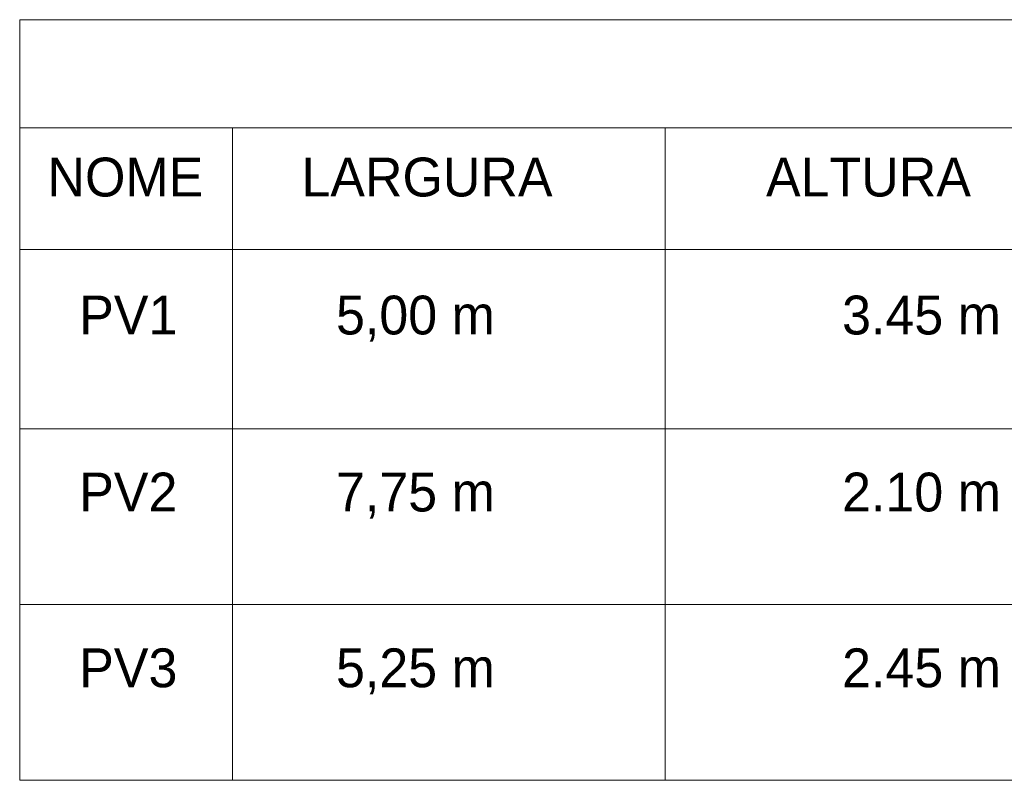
# Model space of a CAD drawing. Header units: metres. Extents: x -33 to 126, y -29 to 31.
# Tile 273 of 656: x 33.56 to 35.02, y 2.25 to 3.37. Entities that reach past the tile are written whole.
import ezdxf

# ---------------------------------------------------------------- set-up
doc = ezdxf.new("R2010")
doc.units = ezdxf.units.M
doc.layers.add('A-DETL', color=90, linetype='Continuous', lineweight=18)
doc.layers.add('G-ANNO-TEXT', color=7, linetype='Continuous', lineweight=18)
doc.styles.add('Century Gothic_7', font='GOTHIC.TTF', dxfattribs={"height": 0.057484})

msp = doc.modelspace()

# ---------------------------------------------------------------- linework, layer by layer
at = {"layer": 'A-DETL'}
for p, q in [((33.5637, 3.3747), (37.7187, 3.3747)), ((33.5637, 2.2497), (33.5637, 3.3747)), ((37.7187, 3.2147), (33.5637, 3.2147)), ((33.8787, 3.2147), (33.8787, 2.2497)), ((34.5187, 3.2147), (34.5187, 2.2497)), ((37.7187, 3.0347), (33.5637, 3.0347)), ((37.7187, 2.7697), (33.5637, 2.7697)), ((37.7187, 2.5097), (33.5637, 2.5097)), ((37.7187, 2.2497), (33.5637, 2.2497))]:
    msp.add_line(p, q, dxfattribs=at)

# ---------------------------------------------------------------- texts
at = {"layer": 'G-ANNO-TEXT', "lineweight": 9, "char_height": 0.05748, "attachment_point": 1, "line_spacing_factor": 0.984117, "style": 'Century Gothic_7'}
for s, insert, width in [('NOME', (33.6048, 3.1707), 0.29016), ('LARGURA', (33.9804, 3.1707), 0.44352), ('ALTURA', (34.6677, 3.1707), 0.34344), ('PV1', (33.6517, 2.9666), 0.17352), ('5,00 m', (34.0316, 2.9666), 0.29664), ('3.45 m', (34.7803, 2.9666), 0.29808), ('PV2', (33.6517, 2.7048), 0.17352), ('7,75 m', (34.0316, 2.7048), 0.29664), ('2.10 m', (34.7803, 2.7048), 0.29808), ('PV3', (33.6517, 2.4448), 0.17352), ('5,25 m', (34.0316, 2.4448), 0.29664), ('2.45 m', (34.7803, 2.4448), 0.29808)]:
    msp.add_mtext(s, dxfattribs=dict(at, insert=insert, width=width))

doc.saveas('drawing.dxf')
